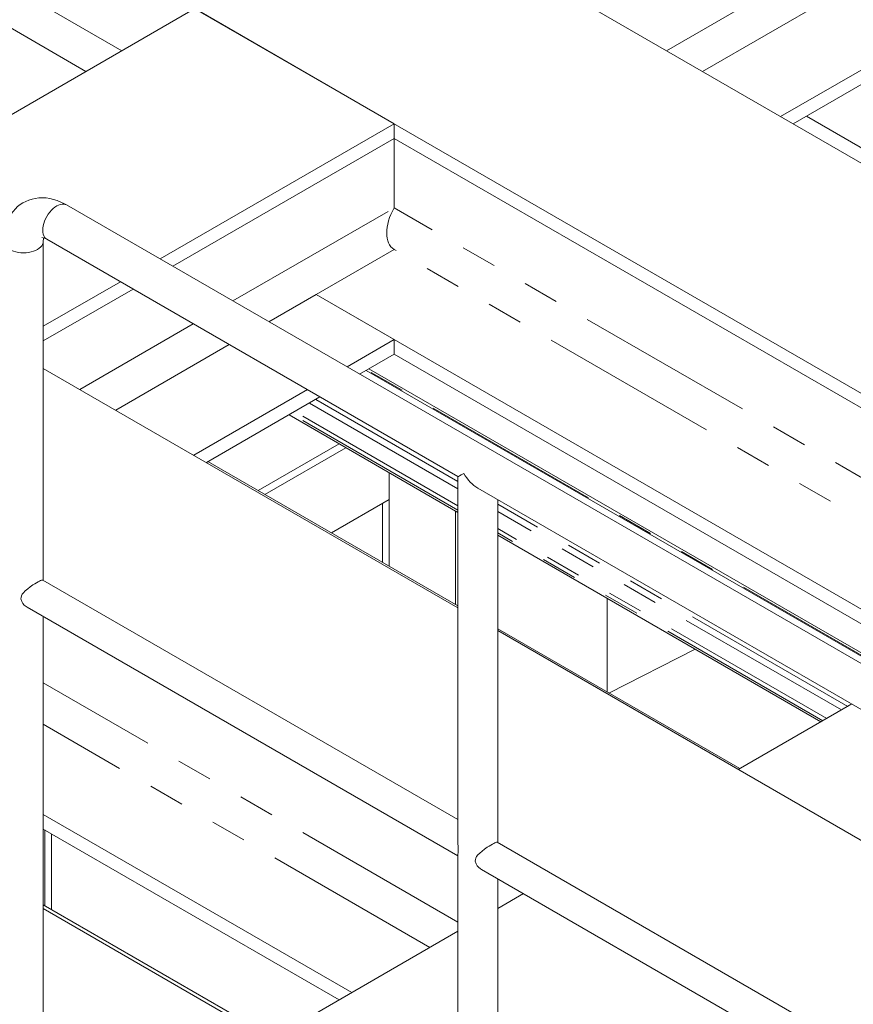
# Model space of a CAD drawing. Header units: millimetres. Extents: x 450 to 25135, y 150 to 17673.
# Tile 326 of 463: x 17189 to 18075, y 12899 to 13946. Entities that reach past the tile are written whole.
import ezdxf

# ---------------------------------------------------------------- set-up
doc = ezdxf.new("R2010")
doc.units = ezdxf.units.MM
doc.linetypes.add('SLD-Centrada-doble', pattern=[12.7, 6.35, -1.27, 1.27, -1.27, 1.27, -1.27])
doc.linetypes.add('SLD-Continua', pattern=[0])
doc.layers.add('OCULTA', color=8, linetype='SLD-Continua')

msp = doc.modelspace()

# ---------------------------------------------------------------- linework, layer by layer
at = {"layer": 'OCULTA', "linetype": 'SLD-Continua', "lineweight": 18, "ltscale": 30}
for p, q in [((20725, 12269.4), (16922.4, 14464.1)), ((20725, 12269.4), (16922.4, 14464.1)), ((20725, 12269.4), (16922.4, 14464.1)), ((20371.4, 12228.6), (16710.3, 14341.6)), ((20371.4, 12228.6), (16710.3, 14341.6)), ((20371.4, 12228.6), (16710.3, 14341.6)), ((17998, 13843.3), (18300.3, 14017.8)), ((17998, 13843.3), (18300.3, 14017.8)), ((17998, 13843.3), (18300.3, 14017.8)), ((18011.4, 13835.6), (18246.4, 13971.2)), ((18011.4, 13835.6), (18246.4, 13971.2)), ((18011.4, 13835.6), (18246.4, 13971.2)), ((17124.2, 13813.4), (17374.9, 13958.1)), ((17124.2, 13813.4), (17374.9, 13958.1)), ((17124.2, 13813.4), (17374.9, 13958.1)), ((17587, 13835.6), (17374.9, 13958.1)), ((17587, 13835.6), (17374.9, 13958.1)), ((17587, 13835.6), (17374.9, 13958.1)), ((18591, 13517.2), (18025.4, 13843.7)), ((18591, 13517.2), (18025.4, 13843.7)), ((18591, 13517.2), (18025.4, 13843.7)), ((17338.1, 13691.9), (17587, 13835.6)), ((17338.1, 13691.9), (17587, 13835.6)), ((17338.1, 13691.9), (17587, 13835.6)), ((17587, 13835.6), (17587, 13820.1)), ((17587, 13835.6), (17587, 13820.1)), ((17587, 13835.6), (17587, 13820.1)), ((17351.5, 13684.2), (17587, 13820.1)), ((17351.5, 13684.2), (17587, 13820.1)), ((17351.5, 13684.2), (17587, 13820.1)), ((18351.4, 13378.9), (17587, 13820.1)), ((18351.4, 13378.9), (17587, 13820.1)), ((18351.4, 13378.9), (17587, 13820.1)), ((17587, 13820.1), (17587, 13746.1)), ((17587, 13820.1), (17587, 13746.1)), ((17587, 13820.1), (17587, 13746.1)), ((18617.6, 12953.5), (17238.7, 13749.3)), ((17213.9, 13350.2), (17213.9, 13710.6)), ((17217.6, 13712.8), (17654.9, 13460.4)), ((17587, 13702), (17504, 13654.1)), ((17587, 13702), (17504, 13654.1)), ((17587, 13702), (17504, 13654.1)), ((17213.9, 13620.3), (17295.9, 13667.6)), ((17213.9, 13620.3), (17295.9, 13667.6)), ((17213.9, 13620.3), (17295.9, 13667.6)), ((17213.9, 13604.8), (17309.3, 13659.8)), ((17213.9, 13604.8), (17309.3, 13659.8)), ((17213.9, 13604.8), (17309.3, 13659.8)), ((18166.1, 13272), (17504, 13654.1)), ((18166.1, 13272), (17504, 13654.1)), ((18166.1, 13272), (17504, 13654.1)), ((17587, 13606.1), (17504, 13654.1)), ((17587, 13606.1), (17504, 13654.1)), ((17587, 13606.1), (17504, 13654.1)), ((17536.9, 13577.2), (17587, 13606.1)), ((17536.9, 13577.2), (17587, 13606.1)), ((17536.9, 13577.2), (17587, 13606.1)), ((17587, 13606.1), (17587, 13590.6)), ((17587, 13606.1), (17587, 13590.6)), ((17587, 13606.1), (17587, 13590.6)), ((17550.3, 13569.4), (17587, 13590.6)), ((17550.3, 13569.4), (17587, 13590.6)), ((17550.3, 13569.4), (17587, 13590.6)), ((18152.6, 13264.2), (17587, 13590.6)), ((18152.6, 13264.2), (17587, 13590.6)), ((18152.6, 13264.2), (17587, 13590.6)), ((17654.9, 13321), (17213.9, 13575.5)), ((17654.9, 13321), (17213.9, 13575.5)), ((17654.9, 13321), (17213.9, 13575.5)), ((17557.2, 13573.4), (18122.7, 13247)), ((17557.2, 13573.4), (18122.7, 13247)), ((17557.2, 13573.4), (18122.7, 13247)), ((18125.7, 13248.7), (17560.2, 13575.1)), ((18125.7, 13248.7), (17560.2, 13575.1)), ((18125.7, 13248.7), (17560.2, 13575.1)), ((17374, 13483.2), (17494.7, 13552.9)), ((17374, 13483.2), (17494.7, 13552.9)), ((17374, 13483.2), (17494.7, 13552.9)), ((17387.4, 13475.4), (17508.1, 13545.1)), ((17387.4, 13475.4), (17508.1, 13545.1)), ((17387.4, 13475.4), (17508.1, 13545.1)), ((17654.9, 13422.4), (17475.3, 13526.1)), ((17654.9, 13422.4), (17475.3, 13526.1)), ((17654.9, 13422.4), (17475.3, 13526.1)), ((17528.7, 13495.3), (17442.5, 13445.5)), ((17535.8, 13491.2), (17449.6, 13441.4)), ((17654.9, 13322.9), (17389, 13476.4)), ((17654.9, 13322.9), (17389, 13476.4)), ((17654.9, 13322.9), (17389, 13476.4)), ((17581.7, 13464.7), (17581.7, 13365.2)), ((17581.7, 13464.7), (17581.7, 13436.1)), ((17654.9, 13460.4), (17654.9, 13069.7)), ((17676, 13448.2), (18138.1, 13181.5)), ((17581.7, 13436.1), (17520.3, 13400.6)), ((17697.1, 13071.3), (17697.1, 13436)), ((17574.7, 13432), (17574.7, 13369.2)), ((17652.4, 13423.9), (17652.4, 13324.3)), ((18040.8, 13199.7), (17697.1, 13398.1)), ((18040.8, 13199.7), (17697.1, 13398.1)), ((18040.8, 13199.7), (17697.1, 13398.1)), ((17654.9, 13095.7), (17213.5, 13350.4)), ((17813.5, 13330.9), (17813.5, 13231.4)), ((17813.5, 13330.9), (17813.5, 13231.4)), ((17813.5, 13330.9), (17813.5, 13231.4)), ((17813.5, 13330.9), (17813.5, 13231.4)), ((17196.8, 13321.5), (17654.9, 13057.1)), ((17213.9, 12866.2), (17213.9, 13311.6)), ((17954.6, 13149.9), (17697.1, 13298.6)), ((17954.6, 13149.9), (17697.1, 13298.6)), ((17954.6, 13149.9), (17697.1, 13298.6)), ((18138.1, 13042.1), (17697.1, 13296.7)), ((18138.1, 13042.1), (17697.1, 13296.7)), ((18138.1, 13042.1), (17697.1, 13296.7)), ((17907, 13276.9), (17815.4, 13230.3)), ((17907, 13276.9), (17815.4, 13230.3)), ((17907, 13276.9), (17815.4, 13230.3)), ((17907, 13276.9), (17815.4, 13230.3)), ((17953, 13149), (18073.7, 13218.7)), ((17953, 13149), (18073.7, 13218.7)), ((17953, 13149), (18073.7, 13218.7)), ((18138.1, 13042.1), (17953, 13149)), ((18138.1, 13042.1), (17953, 13149)), ((18138.1, 13042.1), (17953, 13149)), ((17542, 12911.8), (17213.9, 13101.2)), ((17542, 12911.8), (17213.9, 13101.2)), ((17542, 12911.8), (17213.9, 13101.2)), ((17528.6, 12904.1), (17213.9, 13085.7)), ((17528.6, 12904.1), (17213.9, 13085.7)), ((17528.6, 12904.1), (17213.9, 13085.7)), ((17215.6, 13004.2), (17215.6, 13084.7)), ((17215.6, 13004.2), (17215.6, 13084.7)), ((17222.7, 13000.1), (17222.7, 13080.6)), ((18138.1, 12816.8), (17696.7, 13071.6)), ((17654.9, 13058.1), (17654.9, 12587.3)), ((17680, 13042.6), (18138.1, 12778.2)), ((17697.1, 12587.3), (17697.1, 13032.8)), ((17697.1, 13001.3), (17724.4, 13017)), ((17697.1, 13001.3), (17724.4, 13017)), ((17697.1, 13001.3), (17724.4, 13017)), ((17213.9, 13005.1), (17654.9, 12750.6)), ((17213.9, 13001.1), (17654.9, 12746.5)), ((17458.8, 12863.8), (17654.9, 12977)), ((17458.8, 12863.8), (17654.9, 12977)), ((17458.8, 12863.8), (17654.9, 12977))]:
    msp.add_line(p, q, dxfattribs=at)
at = {"layer": 'OCULTA', "linetype": 'SLD-Centrada-doble', "lineweight": 18, "ltscale": 30}
for p, q in [((17297.4, 13913.3), (16791.2, 14205.5)), ((17297.4, 13913.3), (16791.2, 14205.5)), ((17297.4, 13913.3), (16791.2, 14205.5)), ((17259.2, 13891.3), (16772.1, 14172.4)), ((17259.2, 13891.3), (16772.1, 14172.4)), ((17259.2, 13891.3), (16772.1, 14172.4)), ((17876.7, 13913.3), (18207.9, 14104.5)), ((17876.7, 13913.3), (18207.9, 14104.5)), ((17876.7, 13913.3), (18207.9, 14104.5)), ((17914.9, 13891.3), (18217.2, 14065.7)), ((17914.9, 13891.3), (18217.2, 14065.7)), ((17914.9, 13891.3), (18217.2, 14065.7)), ((17415.6, 13647.2), (17587, 13746.1)), ((17415.6, 13647.2), (17587, 13746.1)), ((17415.6, 13647.2), (17587, 13746.1)), ((18287.3, 13342), (17587, 13746.1)), ((18287.3, 13342), (17587, 13746.1)), ((18287.3, 13342), (17587, 13746.1)), ((18249.1, 13319.9), (17587, 13702)), ((18249.1, 13319.9), (17587, 13702)), ((18249.1, 13319.9), (17587, 13702)), ((17453.8, 13625.1), (17504, 13654.1)), ((17453.8, 13625.1), (17504, 13654.1)), ((17453.8, 13625.1), (17504, 13654.1)), ((17252.7, 13553.2), (17373.4, 13622.8)), ((17252.7, 13553.2), (17373.4, 13622.8)), ((17252.7, 13553.2), (17373.4, 13622.8)), ((17290.9, 13531.1), (17411.6, 13600.8)), ((17290.9, 13531.1), (17411.6, 13600.8)), ((17290.9, 13531.1), (17411.6, 13600.8)), ((18123.6, 13247.5), (17558.1, 13573.9)), ((18123.6, 13247.5), (17558.1, 13573.9)), ((18123.6, 13247.5), (17558.1, 13573.9)), ((17654.9, 13447.6), (17497.1, 13538.7)), ((17654.9, 13447.6), (17497.1, 13538.7)), ((17654.9, 13447.6), (17497.1, 13538.7)), ((17654.9, 13455.3), (17503.7, 13542.6)), ((17654.9, 13455.3), (17503.7, 13542.6)), ((17654.9, 13455.3), (17503.7, 13542.6)), ((17654.9, 13424.8), (17477.4, 13527.3)), ((17654.9, 13424.8), (17477.4, 13527.3)), ((17654.9, 13424.8), (17477.4, 13527.3)), ((17654.9, 13429.5), (17481.4, 13529.7)), ((17654.9, 13429.5), (17481.4, 13529.7)), ((17654.9, 13429.5), (17481.4, 13529.7)), ((18069.3, 13216.1), (17697.1, 13431)), ((18069.3, 13216.1), (17697.1, 13431)), ((18069.3, 13216.1), (17697.1, 13431)), ((18062.6, 13212.3), (17697.1, 13423.2)), ((18062.6, 13212.3), (17697.1, 13423.2)), ((18062.6, 13212.3), (17697.1, 13423.2)), ((18047, 13203.3), (17697.1, 13405.2)), ((18047, 13203.3), (17697.1, 13405.2)), ((18047, 13203.3), (17697.1, 13405.2)), ((18042.9, 13200.9), (17697.1, 13400.5)), ((18042.9, 13200.9), (17697.1, 13400.5)), ((18042.9, 13200.9), (17697.1, 13400.5)), ((17654.9, 12986.6), (17213.9, 13241.2)), ((17654.9, 12986.6), (17213.9, 13241.2)), ((17654.9, 12986.6), (17213.9, 13241.2)), ((17625.1, 12959.8), (17213.9, 13197.1)), ((17625.1, 12959.8), (17213.9, 13197.1)), ((17625.1, 12959.8), (17213.9, 13197.1))]:
    msp.add_line(p, q, dxfattribs=at)
at = {"layer": 'OCULTA', "linetype": 'SLD-Continua', "lineweight": 18, "ltscale": 30, "flags": 128}
for points in [[(17238.7, 13749.3), (17236.6, 13750.5), (17232.7, 13752.4), (17228.7, 13754), (17224.7, 13755.2), (17220.7, 13756.1), (17216.8, 13756.7), (17212.9, 13756.9), (17209.1, 13756.8), (17205.4, 13756.3), (17201.9, 13755.6), (17198.5, 13754.5), (17195.3, 13753.1), (17192.2, 13751.5), (17189.3, 13749.6), (17186.6, 13747.5), (17184.2, 13745.1), (17181.9, 13742.5), (17179.8, 13739.7), (17178, 13736.6), (17176.3, 13733.4), (17175, 13730), (17173.8, 13726.4), (17172.9, 13722.6), (17172.3, 13718.7), (17171.9, 13714.6), (17171.7, 13710.6)], [(17217.6, 13712.8), (17217.6, 13712.8), (17216.4, 13713.7), (17215.3, 13715), (17214.4, 13716.5), (17213.8, 13718.2), (17213.4, 13720.2), (17213.3, 13722.4), (17213.4, 13724.7), (17213.8, 13727.2), (17214.4, 13729.7), (17215.3, 13732.2), (17216.4, 13734.7), (17217.6, 13737.1), (17219.1, 13739.4), (17220.7, 13741.6), (17222.5, 13743.6), (17224.3, 13745.4), (17226.2, 13747), (17228.2, 13748.2), (17230.1, 13749.2), (17232, 13749.9), (17233.9, 13750.2), (17235.6, 13750.2), (17237.3, 13749.9), (17238.7, 13749.3)], [(17217.6, 13712.8), (17217.6, 13712.8), (17216.4, 13713.7), (17215.3, 13715), (17214.4, 13716.5), (17213.8, 13718.2), (17213.4, 13720.2), (17213.3, 13722.4), (17213.4, 13724.7), (17213.8, 13727.2), (17214.4, 13729.7), (17215.3, 13732.2), (17216.4, 13734.7), (17217.6, 13737.1), (17219.1, 13739.4), (17220.7, 13741.6), (17222.5, 13743.6), (17224.3, 13745.4), (17226.2, 13747), (17228.2, 13748.2)], [(17228.2, 13748.2), (17230.1, 13749.2), (17232, 13749.9), (17233.9, 13750.2), (17235.6, 13750.2), (17237.3, 13749.9), (17238.7, 13749.3)], [(17171.7, 13710.6), (17171.7, 13710.6), (17171.9, 13709), (17172.5, 13707.4), (17173.3, 13705.9), (17174.6, 13704.5), (17176.1, 13703.2), (17177.9, 13702), (17180, 13700.9), (17182.3, 13700), (17184.8, 13699.3), (17187.4, 13698.8), (17190.1, 13698.5), (17192.8, 13698.4), (17195.6, 13698.5), (17198.3, 13698.8), (17200.9, 13699.3), (17203.4, 13700), (17205.7, 13700.9), (17207.7, 13702), (17209.6, 13703.2), (17211.1, 13704.5), (17212.3, 13705.9), (17213.2, 13707.4), (17213.7, 13709), (17213.9, 13710.6)], [(17171.7, 13710.6), (17171.9, 13709), (17172.5, 13707.4), (17173.3, 13705.9), (17174.6, 13704.5), (17176.1, 13703.2), (17177.9, 13702), (17180, 13700.9), (17182.3, 13700), (17184.8, 13699.3), (17187.4, 13698.8), (17190.1, 13698.5), (17192.8, 13698.4), (17195.6, 13698.5), (17198.3, 13698.8), (17200.9, 13699.3), (17203.4, 13700), (17205.7, 13700.9), (17207.7, 13702)], [(17207.7, 13702), (17209.6, 13703.2), (17211.1, 13704.5), (17212.3, 13705.9), (17213.2, 13707.4), (17213.7, 13709), (17213.9, 13710.6)], [(17196.8, 13321.6), (17195.7, 13322.2), (17193.7, 13323.9), (17192.2, 13325.6), (17191, 13327.6), (17190.1, 13330.6), (17190.2, 13332), (17190.6, 13333.5), (17191.5, 13335.3), (17192.7, 13336.9), (17194.8, 13339.1), (17197.4, 13341.2), (17200, 13343.2), (17202.9, 13345.2), (17204.8, 13346.4), (17206.6, 13347.5), (17208.3, 13348.4), (17209.8, 13349.3), (17211, 13349.8), (17211.9, 13350.3), (17212.7, 13350.5), (17213.3, 13350.5), (17213.5, 13350.4)], [(17680, 13042.7), (17678.9, 13043.4), (17676.8, 13045), (17675.3, 13046.7), (17674.2, 13048.7), (17673.3, 13051.7), (17673.4, 13053.2), (17673.8, 13054.7), (17674.6, 13056.4), (17675.9, 13058.1), (17678, 13060.2), (17680.5, 13062.3), (17683.2, 13064.3), (17686.1, 13066.3), (17688, 13067.5), (17689.8, 13068.6), (17691.5, 13069.6), (17693, 13070.4), (17694.1, 13071), (17695.1, 13071.4), (17695.9, 13071.6), (17696.5, 13071.6), (17696.7, 13071.5)]]:
    msp.add_lwpolyline(points, dxfattribs=at)
at = {"layer": 'OCULTA', "linetype": 'SLD-Continua', "lineweight": 18, "ltscale": 900}
for centre, radius, start, end in [((17210.4, 13701.5), 13.4, 57.1456, 81.4647), ((17231, 13710.9), 17.1, 168.5867, 181.216), ((17497.7, 13064.3), 157.3, 357.7417, 2.1916)]:
    msp.add_arc(centre, radius, start, end, dxfattribs=at)
for centre, major_axis, ratio, start_param, end_param in [((17606.1, 13735.1), (19.1, 33.1), 0.577299, 1.57093, 3.141726), ((17606.1, 13735.1), (19.1, 33.1), 0.577299, 1.57093, 3.141726), ((17606.1, 13735.1), (19.1, 33.1), 0.577299, 1.57093, 3.141726), ((17676, 13472.5), (21.1, 12.2), 0.000231, 2.356061, 3.141726), ((17676, 13472.5), (-14.9, 25.8), 0.577299, 1.570663, 2.356328)]:
    msp.add_ellipse(centre, major_axis=major_axis, ratio=ratio, start_param=start_param, end_param=end_param, dxfattribs=at)

doc.saveas('drawing.dxf')
